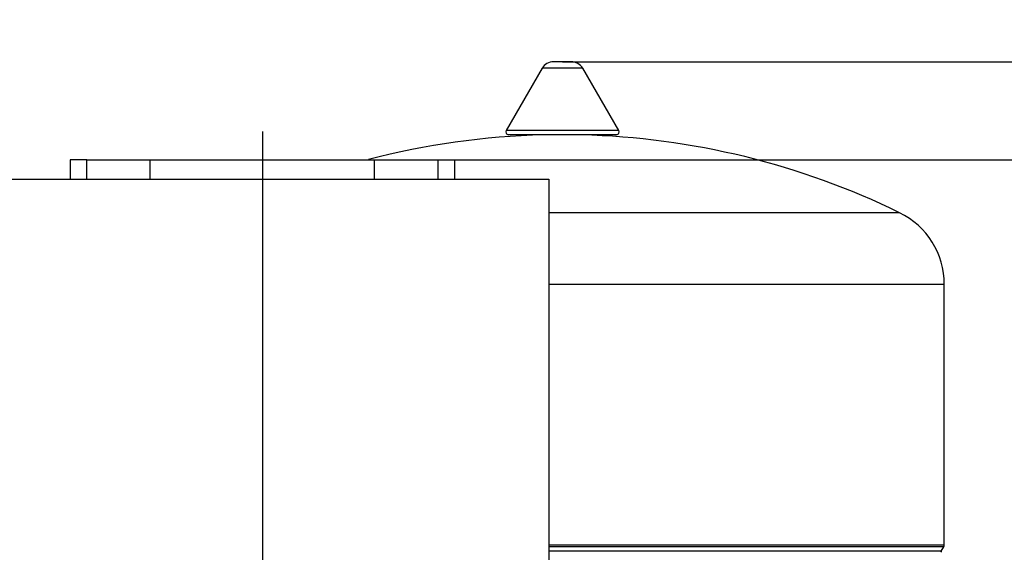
# Model space of a CAD drawing. Extents: x -132501 to 411300, y -42818 to 427495.
# Tile 295 of 330: x 249355 to 249716, y 243317 to 243512. Entities that reach past the tile are written whole.
import ezdxf

# ---------------------------------------------------------------- set-up
doc = ezdxf.new("R2010")
doc.units = 0
doc.header["$LTSCALE"] = 50
doc.linetypes.add('CENTER2', pattern=[28.575, 19.05, -3.175, 3.175, -3.175])
doc.layers.get('0').update_dxf_attribs({"linetype": 'CONTINUOUS'})
doc.layers.get('Defpoints').update_dxf_attribs({"linetype": 'CONTINUOUS'})
for name, color, linetype in [('96871164_DD_18_P', 7, 'CONTINUOUS'), ('CRIE_5-4_A_FLEXI', 7, 'CONTINUOUS'), ('Default', 7, 'CONTINUOUS')]:
    doc.layers.add(name, color=color, linetype=linetype)
doc.styles.add('SEACAD_Solid_Edge_ANSI', font='txt')
doc.dimstyles.new('DIN', dxfattribs={"dimtxt": 3.5, "dimasz": 1.75, "dimexe": 1.75, "dimexo": 0, "dimgap": 1.75, "dimtad": 1, "dimlfac": 10, "dimtxsty": 'SEACAD_Solid_Edge_ANSI', "dimblk1": '_SE_FILLED', "dimblk2": '_SE_FILLED', "dimsah": 1, "dimcen": 1.75, "dimadec": 1, "dimazin": 0, "dimtfac": 1, "dimtmove": 0, "dimatfit": 3, "dimfxl": 0, "dimtolj": 1, "dimarcsym": 0})

# ---------------------------------------------------------------- blocks, each defined once
blk = doc.blocks.new('SEANNOT_GROUP1')
at = {"layer": 'Default', "color": 7, "linetype": 'CENTER2'}
blk.add_line((104.388, 218.146), (104.388, 165.146), dxfattribs=at)
blk = doc.blocks.new('SE')
at = {"layer": '96871164_DD_18_P', "color": 7, "linetype": 'Continuous'}
for p, q in [((115.709, 220.696), (115.067, 220.696)), ((114.641, 220.457), (113.322, 218.173)), ((116.136, 220.457), (114.641, 220.457)), ((117.455, 218.173), (116.136, 220.457)), ((117.455, 218.173), (113.322, 218.173)), ((117.368, 218.023), (113.409, 218.023)), ((114.692, 218.023), (114.692, 218.015)), ((116.085, 218.015), (114.692, 218.015)), ((116.085, 218.015), (116.085, 218.023)), ((127.749, 215.161), (114.888, 215.161)), ((129.388, 212.534), (114.888, 212.534)), ((129.388, 202.971), (129.388, 212.534)), ((129.388, 202.971), (114.888, 202.971)), ((129.372, 202.909), (114.888, 202.909)), ((129.277, 202.744), (129.372, 202.909)), ((129.277, 202.744), (114.888, 202.744))]:
    blk.add_line(p, q, dxfattribs=at)
for centre, radius, start, end in [((115.067, 220.196), 0.5, 90, 148.5882), ((115.709, 220.196), 0.5, 31.4118, 90), ((113.409, 218.123), 0.1, 150, 270), ((117.368, 218.123), 0.1, 270, 30), ((115.388, 189.898), 28.125, 91.4189, 104.6382), ((115.388, 189.898), 28.125, 63.929, 88.5811), ((126.463, 212.534), 2.925, 0, 63.929), ((129.263, 202.971), 0.125, 330, 0), ((129.363, 202.694), 0.1, 150, 173.3958)]:
    blk.add_arc(centre, radius, start, end, dxfattribs=at)
at = {"layer": 'CRIE_5-4_A_FLEXI', "color": 7, "linetype": 'Continuous'}
for p, q in [((97.954, 217.096), (97.338, 217.096)), ((97.338, 217.096), (97.338, 216.396)), ((97.954, 216.396), (97.954, 217.096)), ((97.954, 217.096), (100.276, 217.096)), ((100.276, 217.096), (108.501, 217.096)), ((100.276, 216.396), (100.276, 217.096)), ((108.501, 217.096), (110.823, 217.096)), ((108.501, 216.396), (108.501, 217.096)), ((110.823, 217.096), (110.823, 216.396)), ((110.823, 217.096), (111.438, 217.096)), ((111.438, 216.396), (111.438, 217.096)), ((93.888, 216.396), (114.888, 216.396)), ((114.888, 216.396), (114.888, 199.496))]:
    blk.add_line(p, q, dxfattribs=at)
blk = doc.blocks.new('_SE_FILLED')
at = {"color": 0}
blk.add_line((0, 0), (-1, 0), dxfattribs=at)
blk.add_solid([(0, 0), (-1, -0.1665), (-1, 0.1665), (0, 0)], dxfattribs=at)
blk = doc.blocks.new('*D2097')
at = {"layer": 'Default', "color": 0, "linetype": 'Continuous', "lineweight": -2, "transparency": 16777216}
for p, q in [((249443.59, 243460.74), (249937.94, 243460.74)), ((249936.19, 242845.49), (249936.19, 243458.99)), ((249539.09, 242843.74), (249937.94, 242843.74))]:
    blk.add_line(p, q, dxfattribs=at)
at = {"layer": 'Defpoints', "color": 0, "linetype": 'Continuous', "transparency": 16777216}
for p in [(249443.59, 243460.74), (249936.19, 243460.74), (249539.09, 242843.74)]:
    blk.add_point(p, dxfattribs=at)
at = {"layer": 'Default', "color": 0, "linetype": 'Continuous', "lineweight": -2, "transparency": 16777216, "xscale": 1.75, "yscale": 1.75, "zscale": 1.75}
for p, rotation in [((249936.19, 243460.74), 90), ((249936.19, 242843.74), 270)]:
    blk.add_blockref('_SE_FILLED', p, dxfattribs=dict(at, rotation=rotation))
at = {"layer": 'Default', "color": 0, "linetype": 'Continuous', "transparency": 16777216, "insert": (249932.69, 243152.24), "char_height": 3.5, "attachment_point": 5, "rotation": 90, "style": 'SEACAD_Solid_Edge_ANSI'}
blk.add_mtext('\\A1;\\A1;6170', dxfattribs=at)
blk = doc.blocks.new('*D2098')
at = {"layer": 'Default', "color": 0, "linetype": 'Continuous', "lineweight": -2, "transparency": 16777216}
for p, q in [((249433.09, 244053.24), (250096.23, 244053.24)), ((250094.48, 242845.49), (250094.48, 244051.49)), ((249539.09, 242843.74), (250096.23, 242843.74))]:
    blk.add_line(p, q, dxfattribs=at)
at = {"layer": 'Defpoints', "color": 0, "linetype": 'Continuous', "transparency": 16777216}
for p in [(249433.09, 244053.24), (250094.48, 244053.24), (249539.09, 242843.74)]:
    blk.add_point(p, dxfattribs=at)
at = {"layer": 'Default', "color": 0, "linetype": 'Continuous', "lineweight": -2, "transparency": 16777216, "xscale": 1.75, "yscale": 1.75, "zscale": 1.75}
for p, rotation in [((250094.48, 244053.24), 90), ((250094.48, 242843.74), 270)]:
    blk.add_blockref('_SE_FILLED', p, dxfattribs=dict(at, rotation=rotation))
at = {"layer": 'Default', "color": 0, "linetype": 'Continuous', "transparency": 16777216, "insert": (250090.98, 243448.49), "char_height": 3.5, "attachment_point": 5, "rotation": 90, "style": 'SEACAD_Solid_Edge_ANSI'}
blk.add_mtext('\\A1;\\A1;12095', dxfattribs=at)
blk = doc.blocks.new('*D2099')
at = {"layer": 'Default', "color": 0, "linetype": 'Continuous', "lineweight": -2, "transparency": 16777216}
for p, q in [((249553.59, 243496.74), (250015.8, 243496.74)), ((250014.05, 242845.49), (250014.05, 243494.99)), ((249539.09, 242843.74), (250015.8, 242843.74))]:
    blk.add_line(p, q, dxfattribs=at)
at = {"layer": 'Defpoints', "color": 0, "linetype": 'Continuous', "transparency": 16777216}
for p in [(249553.59, 243496.74), (250014.05, 243496.74), (249539.09, 242843.74)]:
    blk.add_point(p, dxfattribs=at)
at = {"layer": 'Default', "color": 0, "linetype": 'Continuous', "lineweight": -2, "transparency": 16777216, "xscale": 1.75, "yscale": 1.75, "zscale": 1.75}
for p, rotation in [((250014.05, 243496.74), 90), ((250014.05, 242843.74), 270)]:
    blk.add_blockref('_SE_FILLED', p, dxfattribs=dict(at, rotation=rotation))
at = {"layer": 'Default', "color": 0, "linetype": 'Continuous', "transparency": 16777216, "insert": (250010.28, 243170.24), "char_height": 3.5, "attachment_point": 5, "rotation": 90, "style": 'SEACAD_Solid_Edge_ANSI'}
blk.add_mtext('\\A1;\\A1;6530,04', dxfattribs=at)

msp = doc.modelspace()

# ---------------------------------------------------------------- block references
at = {"layer": 'Default', "xscale": 10, "yscale": 10, "zscale": 10}
for name in ['SE', 'SEANNOT_GROUP1']:
    msp.add_blockref(name, (248399.7068, 241289.7787), dxfattribs=at)

# ---------------------------------------------------------------- dimensions: what is measured, and where the dimension line sits
at = {"layer": 'Default', "color": 7, "linetype": 'Continuous'}
dim = msp.add_linear_dim(base=(250094.4758, 244053.2382), p1=(249539.0907, 242843.7382), p2=(249433.0907, 244053.2382), angle=90, text='\\A1;<>', dimstyle='DIN', override={"dimdec": 0, "dimtdec": 0}, dxfattribs=at)
dim.commit()
dim.dimension.update_dxf_attribs({"geometry": '*D2098', "text_midpoint": (250094.4758, 243448.4882), "dimtype": 160})
for base, p2, picture, middle in [((250014.0465, 243496.7419), (249553.5907, 243496.7419), '*D2099', (250014.0465, 243170.2401)), ((249936.1919, 243460.7382), (249443.5907, 243460.7382), '*D2097', (249936.1919, 243152.2383))]:
    dim = msp.add_linear_dim(base=base, p1=(249539.0907, 242843.7382), p2=p2, angle=90, text='\\A1;<>', dimstyle='DIN', dxfattribs=at)
    dim.commit()
    dim.dimension.update_dxf_attribs({"geometry": picture, "text_midpoint": middle, "dimtype": 160})

doc.saveas('drawing.dxf')
